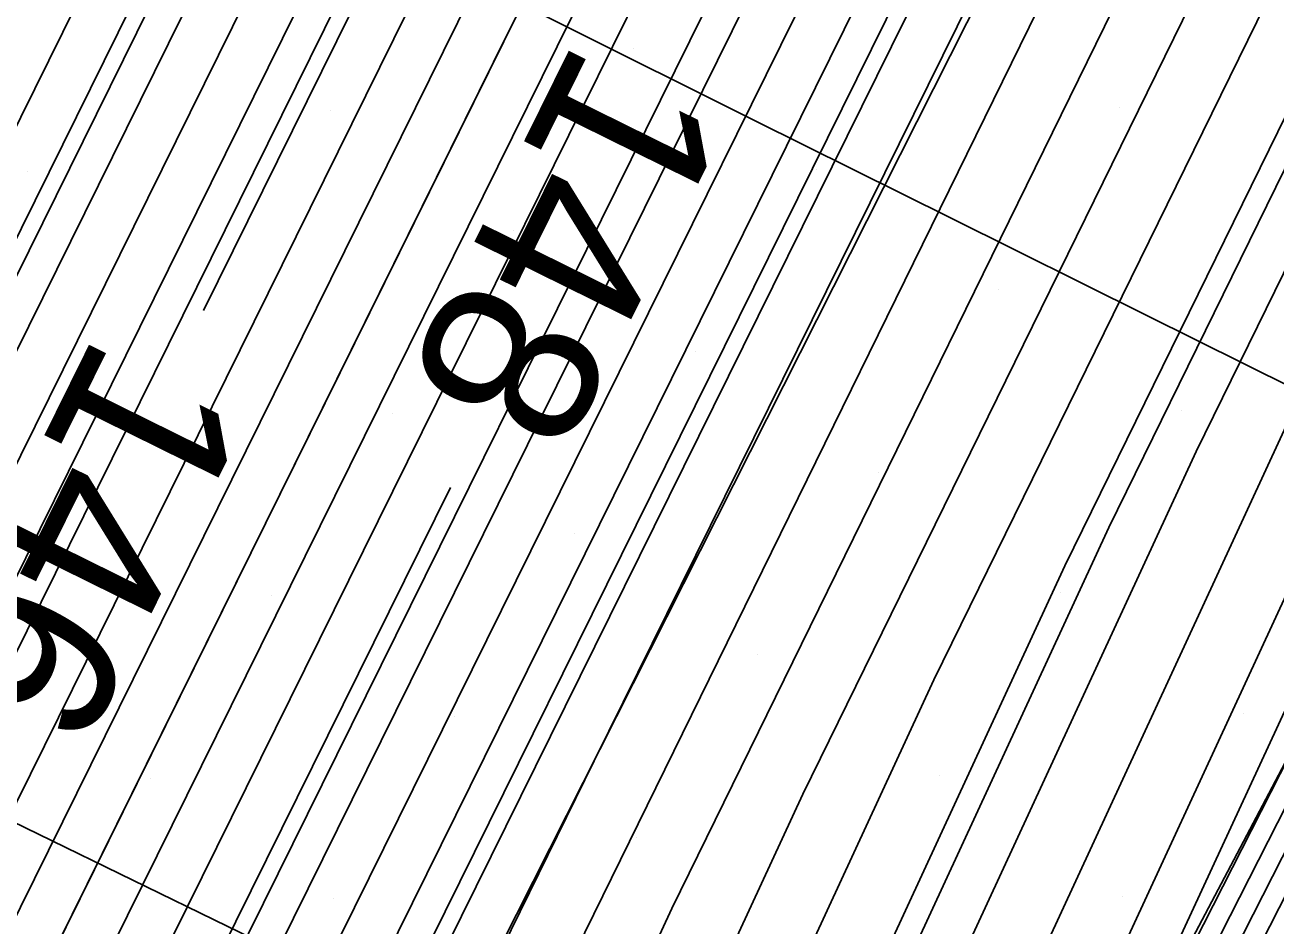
# Model space of a CAD drawing. Extents: x 2354170 to 2357230, y 866100 to 868290.
# Drawn here: x 2355800.25 to 2355814.54, y 867131.61 to 867141.91 of the extents above; entities that cross this region are included whole.
import ezdxf

# ---------------------------------------------------------------- set-up
doc = ezdxf.new("R2010")
doc.units = 0
for name, color, linetype in [('Default', 7, 'Continuous'), ('DTM Contours Major', 7, 'Continuous'), ('DTM Contours Minor', 7, 'Continuous'), ('Exist Structure Major Box Culvert or Tunnel Topo', 7, 'Continuous'), ('PH Exist DTM Breakline', 7, 'Continuous'), ('Scratch_Level_0', 7, 'Continuous'), ('Scratch_Level_4', 7, 'Continuous')]:
    doc.layers.add(name, color=color, linetype=linetype)

msp = doc.modelspace()

# ---------------------------------------------------------------- linework, layer by layer
at = {"layer": 'Default'}
for points in [[(2355796.209, 867132.794), (2355802.909, 867146.352), (2355809.254, 867160.809), (2355816.95, 867174.44), (2355820.14, 867180.895), (2355826.606, 867186.746), (2355830.961, 867191.222), (2355836.326, 867194.294), (2355843.356, 867196.638), (2355849.981, 867198.333), (2355851.867, 867198.128), (2355859.981, 867197.788), (2355862.761, 867197.233), (2355869.982, 867196.225), (2355875.121, 867194.873), (2355879.982, 867194.31), (2355888.803, 867191.191), (2355889.982, 867190.837), (2355892.882, 867190.013), (2355899.982, 867187.77), (2355903.529, 867186.465)], [(2355797.254, 867132.331), (2355804.758, 867147.516), (2355810.328, 867160.208), (2355817.084, 867172.174), (2355821.01, 867180.116), (2355828.965, 867187.316), (2355831.545, 867189.967), (2355834.723, 867191.787), (2355844.836, 867195.158), (2355849.981, 867196.475), (2355853.953, 867196.041), (2355859.981, 867195.789), (2355865.258, 867194.736), (2355869.982, 867194.077), (2355878.036, 867191.958), (2355879.982, 867191.733), (2355884.847, 867190.013), (2355888.559, 867188.59), (2355889.982, 867188.028), (2355893.172, 867186.822), (2355899.982, 867184.671), (2355908.43, 867181.565)], [(2355797.776, 867132.1), (2355805.682, 867148.099), (2355810.865, 867159.907), (2355817.151, 867171.041), (2355821.444, 867179.727), (2355830.145, 867187.601), (2355831.837, 867189.34), (2355833.922, 867190.533), (2355845.576, 867194.418), (2355849.981, 867195.546), (2355854.996, 867194.998), (2355859.981, 867194.789), (2355866.506, 867193.488), (2355869.982, 867193.003), (2355879.493, 867190.501), (2355879.982, 867190.444), (2355881.202, 867190.013), (2355887.549, 867187.58), (2355889.982, 867186.618), (2355895.438, 867184.557), (2355899.982, 867183.121), (2355908.437, 867180.013)], [(2355798.299, 867131.868), (2355806.607, 867148.681), (2355811.402, 867159.607), (2355817.218, 867169.908), (2355821.879, 867179.338), (2355831.325, 867187.886), (2355832.129, 867188.712), (2355833.12, 867189.28), (2355846.316, 867193.678), (2355849.981, 867194.617), (2355856.039, 867193.955), (2355859.981, 867193.79), (2355867.755, 867192.24), (2355869.982, 867191.929), (2355877.266, 867190.013), (2355879.982, 867189.084), (2355886.539, 867186.57), (2355889.982, 867185.209), (2355897.703, 867182.292), (2355899.982, 867181.572), (2355904.223, 867180.013)], [(2355802.285, 867138.646), (2355807.531, 867149.263), (2355811.939, 867159.306), (2355817.285, 867168.775), (2355822.314, 867178.948), (2355832.354, 867188.034), (2355832.38, 867188.048), (2355832.418, 867188.084), (2355832.801, 867188.187), (2355847.056, 867192.938), (2355849.981, 867193.687), (2355857.082, 867192.912), (2355859.981, 867192.791), (2355869.003, 867190.991), (2355869.982, 867190.855), (2355872.564, 867190.175)], [(2355799.344, 867131.405), (2355808.456, 867149.845), (2355812.476, 867159.006), (2355817.352, 867167.642), (2355822.749, 867178.559), (2355831.93, 867186.868), (2355832.227, 867187.032), (2355832.671, 867187.44), (2355837.146, 867188.649), (2355847.795, 867192.199), (2355849.981, 867192.758), (2355858.125, 867191.869), (2355859.981, 867191.791), (2355868.898, 867190.013), (2355869.982, 867189.742), (2355870.441, 867189.554), (2355879.982, 867186.289), (2355884.519, 867184.55), (2355889.982, 867182.39), (2355896.275, 867180.013), (2355899.982, 867178.394), (2355902.801, 867177.193)], [(2355799.866, 867131.173), (2355809.381, 867150.428), (2355813.014, 867158.705), (2355817.419, 867166.509), (2355823.183, 867178.17), (2355831.506, 867185.701), (2355832.073, 867186.015), (2355832.924, 867186.797), (2355841.49, 867189.11), (2355848.535, 867191.459), (2355849.981, 867191.829), (2355859.168, 867190.826), (2355859.981, 867190.792), (2355863.887, 867190.013), (2355869.982, 867188.491), (2355872.564, 867187.43), (2355879.982, 867184.892), (2355883.509, 867183.54), (2355889.982, 867180.981), (2355892.545, 867180.013), (2355899.982, 867176.765), (2355905.638, 867174.356)], [(2355799.312, 867127.421), (2355800.911, 867130.71), (2355811.23, 867151.592), (2355814.088, 867158.104), (2355817.554, 867164.243), (2355824.053, 867177.391), (2355830.657, 867183.367), (2355831.767, 867183.982), (2355833.431, 867185.51), (2355849.93, 867189.967), (2355849.981, 867189.97), (2355850.039, 867189.955), (2355859.981, 867188.674), (2355862.017, 867187.977), (2355869.982, 867185.989), (2355876.812, 867183.182), (2355879.982, 867182.098), (2355881.489, 867181.52), (2355885.302, 867180.013), (2355889.982, 867178.135), (2355893.779, 867176.216), (2355899.982, 867173.506), (2355908.188, 867170.013)], [(2355904.361, 867170.013), (2355899.982, 867171.877), (2355896.671, 867173.323), (2355889.982, 867176.704), (2355881.737, 867180.013), (2355880.479, 867180.51), (2355879.982, 867180.701), (2355878.936, 867181.058), (2355869.982, 867184.737), (2355863.685, 867186.31), (2355859.981, 867187.577), (2355851.298, 867188.696), (2355849.981, 867189.028), (2355848.804, 867188.951), (2355833.684, 867184.867), (2355831.613, 867182.965), (2355830.232, 867182.201), (2355824.488, 867177.002), (2355817.621, 867163.11), (2355814.625, 867157.803), (2355812.154, 867152.174), (2355801.433, 867130.479), (2355800.065, 867127.664)], [(2355806.137, 867130.508), (2355818.112, 867154.924), (2355818.886, 867156.579), (2355827.557, 867174.221), (2355828.97, 867174.978), (2355830.541, 867175.848), (2355835.457, 867180.364), (2355840.921, 867181.84), (2355849.981, 867182.431), (2355859.594, 867180.013), (2355859.981, 867179.886), (2355860.241, 867179.753), (2355869.982, 867175.476), (2355878.064, 867171.93), (2355879.982, 867171.064), (2355882.459, 867170.013), (2355887.515, 867167.546), (2355889.982, 867166.286), (2355893.985, 867164.016), (2355899.982, 867161.036), (2355900.713, 867160.743), (2355902.244, 867160.012)], [(2355802.376, 867115.951), (2355803.365, 867127.194), (2355804.369, 867128.084), (2355806.012, 867128.304), (2355807.635, 867131.814), (2355818.214, 867153.383), (2355820.227, 867157.689), (2355828.072, 867173.651), (2355830.663, 867175.04), (2355831.134, 867175.545), (2355831.63, 867175.972), (2355835.71, 867179.721), (2355839.795, 867180.824), (2355849.981, 867181.489), (2355855.849, 867180.013), (2355859.981, 867178.662), (2355860.534, 867178.379)], [(2355806.727, 867127.917), (2355809.133, 867133.12), (2355818.315, 867151.842), (2355821.568, 867158.798), (2355828.588, 867173.082), (2355830.907, 867174.325), (2355832.054, 867175.554), (2355833.261, 867176.595), (2355835.963, 867179.078), (2355838.669, 867179.808), (2355849.981, 867180.547), (2355852.104, 867180.013), (2355859.981, 867177.437), (2355865.259, 867174.735), (2355869.982, 867172.661), (2355876.02, 867170.013), (2355879.982, 867168.061), (2355885.39, 867165.421), (2355889.982, 867163.076), (2355891.937, 867161.968), (2355895.872, 867160.012), (2355898.547, 867158.578), (2355899.982, 867157.782), (2355904.24, 867155.754)], [(2355838.355, 867088.385), (2355834.973, 867090.012), (2355829.981, 867092.568), (2355824.198, 867095.795), (2355819.981, 867098.19), (2355817.626, 867100.012), (2355811.026, 867104.727), (2355810.534, 867104.888), (2355803.562, 867115.996), (2355803.619, 867116.543), (2355803.806, 867117.758), (2355804.602, 867126.852), (2355805.027, 867127.207), (2355807.442, 867127.53), (2355810.631, 867134.425), (2355818.417, 867150.301), (2355822.909, 867159.908), (2355829.104, 867172.512), (2355831.15, 867173.609), (2355832.974, 867175.563), (2355834.892, 867177.218), (2355836.216, 867178.435)], [(2355808.873, 867126.756), (2355813.626, 867137.037), (2355818.62, 867147.218), (2355825.591, 867162.127), (2355830.135, 867171.373), (2355831.636, 867172.178), (2355834.535, 867175.283), (2355834.707, 867175.445), (2355836.592, 867176.938), (2355846.147, 867177.648), (2355849.981, 867177.385), (2355854.408, 867175.586), (2355859.981, 867173.764), (2355867.308, 867170.013), (2355869.982, 867168.359), (2355873.463, 867166.531), (2355879.982, 867163.319), (2355882.204, 867162.235), (2355886.555, 867160.012), (2355889.982, 867158.208), (2355895.316, 867155.347), (2355899.982, 867152.76), (2355905.751, 867150.012)], [(2355809.588, 867126.368), (2355815.124, 867138.342), (2355818.721, 867145.677), (2355826.932, 867163.236), (2355830.651, 867170.804), (2355831.88, 867171.462), (2355834.252, 867174.004), (2355835.17, 867174.866), (2355836.719, 867176.093), (2355844.571, 867176.676), (2355849.981, 867176.305), (2355856.227, 867173.767), (2355859.981, 867172.539), (2355864.917, 867170.013), (2355869.982, 867166.88), (2355876.579, 867163.415), (2355879.982, 867161.739), (2355881.142, 867161.173), (2355883.414, 867160.012), (2355889.982, 867156.554), (2355894.24, 867154.27), (2355899.982, 867151.086), (2355902.236, 867150.012)], [(2355810.303, 867125.981), (2355816.622, 867139.648), (2355818.823, 867144.136), (2355828.273, 867164.345), (2355831.167, 867170.234), (2355832.123, 867170.747), (2355833.969, 867172.724), (2355835.633, 867174.286), (2355836.846, 867175.247), (2355842.995, 867175.704), (2355849.981, 867175.225), (2355858.046, 867171.948), (2355859.981, 867171.315), (2355862.525, 867170.013), (2355869.982, 867165.401), (2355879.694, 867160.3), (2355879.982, 867160.158), (2355880.08, 867160.111), (2355880.272, 867160.012), (2355889.982, 867154.899), (2355893.163, 867153.193), (2355898.899, 867150.012), (2355899.982, 867149.43), (2355906.426, 867146.456)], [(2355811.304, 867126.399), (2355818.895, 867141.319), (2355818.983, 867141.507), (2355819.074, 867141.683), (2355819.15, 867141.824), (2355819.328, 867142.168), (2355822.053, 867147.526), (2355830.955, 867166.564), (2355832.198, 867169.095), (2355832.609, 867169.316), (2355833.403, 867170.165), (2355836.559, 867173.128), (2355837.1, 867173.556), (2355839.844, 867173.76), (2355849.981, 867173.065), (2355857.493, 867170.013), (2355859.981, 867168.819), (2355863.612, 867166.382), (2355869.982, 867162.442)], [(2355811.747, 867126.767), (2355818.686, 867140.406), (2355818.983, 867141.037), (2355819.287, 867141.629), (2355819.543, 867142.103), (2355820.143, 867143.257), (2355829.299, 867161.264), (2355832.295, 867167.674), (2355832.714, 867168.526), (2355832.853, 867168.6), (2355833.12, 867168.886), (2355837.022, 867172.548), (2355837.227, 867172.711), (2355838.268, 867172.788), (2355849.981, 867171.985), (2355854.836, 867170.013), (2355859.981, 867167.545), (2355867.489, 867162.505)], [(2355811.443, 867112.916), (2355808.244, 867118.013), (2355808.626, 867121.657), (2355808.794, 867122.129), (2355811.03, 867124.799), (2355811.015, 867124.915), (2355811.267, 867125.477), (2355812.19, 867127.134), (2355818.478, 867139.492), (2355818.983, 867140.568), (2355819.501, 867141.575), (2355819.935, 867142.382), (2355820.958, 867144.346), (2355832.796, 867167.63), (2355832.954, 867167.946), (2355833.052, 867168.152), (2355833.274, 867168.093), (2355837.179, 867171.744), (2355837.427, 867171.888), (2355841.36, 867171.496), (2355849.981, 867170.905), (2355852.178, 867170.013), (2355859.981, 867166.271), (2355866.793, 867161.698)], [(2355839.144, 867089.175), (2355837.404, 867090.012), (2355829.981, 867093.813), (2355821.381, 867098.612), (2355819.981, 867099.407), (2355819.199, 867100.012), (2355811.241, 867105.697), (2355810.647, 867105.891), (2355804.147, 867116.248), (2355804.253, 867117.261), (2355804.599, 867119.508), (2355805.163, 867125.952), (2355806.289, 867126.893), (2355808.158, 867127.143), (2355812.128, 867135.731), (2355818.518, 867148.76), (2355824.25, 867161.017), (2355826.028, 867164.636)], [(2355818.752, 867076.277), (2355813.099, 867080.011), (2355811.202, 867081.233), (2355809.981, 867082.14), (2355805.775, 867085.805), (2355802.109, 867090.012), (2355799.981, 867092.519), (2355795.702, 867100.012), (2355794.598, 867104.33), (2355791.625, 867111.804), (2355792.111, 867121.15), (2355792.424, 867124.709), (2355793.287, 867125.474), (2355796.732, 867132.563), (2355803.833, 867146.934), (2355809.791, 867160.509), (2355810.307, 867161.423)], [(2355849.245, 867089.275), (2355847.708, 867090.012), (2355839.981, 867094.124), (2355832.477, 867097.516), (2355829.981, 867098.794), (2355827.799, 867100.012), (2355821.576, 867103.831), (2355819.606, 867104.578), (2355818.617, 867104.923), (2355812.101, 867109.579), (2355811.102, 867109.906), (2355806.489, 867117.257), (2355806.79, 867120.132), (2355807.23, 867122.996), (2355808.28, 867124.237), (2355810.657, 867125.643), (2355810.711, 867125.764), (2355810.861, 867126.032), (2355814.806, 867133.787), (2355818.12, 867140.954), (2355818.925, 867142.595), (2355826.875, 867159.598)], [(2355799.503, 867126.317), (2355801.572, 867128.151), (2355802.478, 867130.015), (2355814.003, 867153.339), (2355815.699, 867157.202)], [(2355800.147, 867126.463), (2355802.325, 867128.394), (2355803, 867129.784), (2355814.928, 867153.921), (2355816.236, 867156.901)], [(2355799.961, 867117.174), (2355800.791, 867126.609), (2355803.078, 867128.637), (2355803.523, 867129.552), (2355815.852, 867154.503), (2355816.773, 867156.601)], [(2355828.504, 867088.534), (2355825.811, 867090.012), (2355819.981, 867093.323), (2355811.333, 867100.012), (2355810.166, 867100.845), (2355810.079, 867100.874), (2355808.323, 867103.671), (2355802.231, 867112.217), (2355801.091, 867115.082), (2355801.168, 867116.563), (2355802.078, 867126.902), (2355804.523, 867129.07), (2355804.582, 867129.078), (2355804.639, 867129.203), (2355806.748, 867133.501), (2355817.701, 867155.668), (2355817.847, 867156)], [(2355846.825, 867077.639), (2355842.243, 867080.011), (2355840.73, 867080.76), (2355839.981, 867081.119), (2355834.408, 867084.439), (2355829.981, 867086.567), (2355827.745, 867087.775), (2355823.669, 867090.012), (2355819.981, 867092.107), (2355810.737, 867099.256), (2355809.981, 867099.832), (2355809.825, 867100.012), (2355802.004, 867110.984), (2355800.46, 867114.863), (2355800.565, 867116.868), (2355801.434, 867126.755), (2355803.831, 867128.881), (2355804.045, 867129.321), (2355814.385, 867150.246)], [(2355845.916, 867068.659), (2355843.397, 867070.011), (2355841.196, 867071.226), (2355839.981, 867071.855), (2355834.996, 867074.997), (2355829.981, 867078.023), (2355826.97, 867080.011), (2355822.433, 867082.463), (2355819.981, 867083.808), (2355816.207, 867086.238), (2355811.128, 867090.012), (2355809.981, 867090.886), (2355802.08, 867100.012), (2355800.412, 867102.351), (2355796.043, 867113.334), (2355796.338, 867119.009), (2355796.929, 867125.732), (2355798.559, 867127.177), (2355800.388, 867130.942), (2355805.762, 867141.816)], [(2355805.108, 867136.626), (2355801.955, 867130.247), (2355800.818, 867127.907), (2355798.86, 867126.171), (2355798.149, 867118.092), (2355797.936, 867113.989), (2355801.094, 867106.051), (2355805.399, 867100.012), (2355809.981, 867094.72), (2355816.16, 867090.012), (2355818.352, 867088.383), (2355819.981, 867087.334), (2355824.709, 867084.74), (2355829.981, 867081.892), (2355831.251, 867081.281), (2355833.382, 867080.011), (2355839.981, 867075.852), (2355843.83, 867073.86), (2355849.981, 867070.466), (2355850.815, 867070.011), (2355854.894, 867067.746)]]:
    msp.add_lwpolyline(points, dxfattribs=at)
at = {"layer": 'DTM Contours Major'}
for points in [[(2355802.376, 867115.951), (2355803.365, 867127.194), (2355804.369, 867128.084), (2355806.012, 867128.304), (2355807.635, 867131.814), (2355818.214, 867153.383), (2355820.227, 867157.689), (2355828.072, 867173.651), (2355830.663, 867175.04), (2355831.134, 867175.545), (2355831.63, 867175.972), (2355835.71, 867179.721), (2355839.795, 867180.824), (2355849.981, 867181.489), (2355855.849, 867180.013), (2355859.981, 867178.662), (2355860.534, 867178.379)], [(2355813.566, 867080.103), (2355811.44, 867081.471), (2355809.981, 867082.556), (2355805.997, 867086.027), (2355802.525, 867090.012), (2355799.981, 867093.008), (2355795.981, 867100.012), (2355794.95, 867104.048), (2355791.835, 867111.877), (2355792.312, 867121.048), (2355792.638, 867124.758), (2355793.538, 867125.555), (2355796.906, 867132.485), (2355804.141, 867147.128), (2355809.97, 867160.408), (2355813.828, 867167.241)]]:
    msp.add_lwpolyline(points, dxfattribs=at)
at = {"layer": 'DTM Contours Minor'}
for points in [[(2355798.647, 867131.714), (2355807.223, 867149.069), (2355811.76, 867159.406), (2355817.263, 867169.153), (2355822.169, 867179.078), (2355832.111, 867188.076), (2355832.324, 867188.294), (2355832.586, 867188.444), (2355842.607, 867191.784)], [(2355800.446, 867131.058), (2355810.305, 867151.01), (2355813.551, 867158.404), (2355817.487, 867165.376), (2355823.618, 867177.781), (2355831.081, 867184.534), (2355831.92, 867184.998), (2355833.178, 867186.154), (2355845.835, 867189.572), (2355849.275, 867190.719), (2355849.981, 867190.9), (2355858.104, 867190.013), (2355859.981, 867189.771), (2355860.349, 867189.645), (2355869.982, 867187.24), (2355874.688, 867185.306), (2355879.982, 867183.495), (2355882.499, 867182.53), (2355888.867, 867180.013), (2355889.982, 867179.565), (2355890.886, 867179.108), (2355899.982, 867175.135), (2355908.475, 867171.519)], [(2355808.396, 867127.014), (2355812.628, 867136.166), (2355818.552, 867148.246), (2355824.697, 867161.387), (2355829.792, 867171.753), (2355831.474, 867172.655), (2355834.2, 867175.575), (2355835.603, 867176.785), (2355836.507, 867177.502), (2355847.197, 867178.296), (2355849.981, 867178.105), (2355853.195, 867176.799), (2355859.981, 867174.58), (2355868.903, 867170.013), (2355869.982, 867169.345), (2355871.387, 867168.608), (2355879.982, 867164.373), (2355882.912, 867162.943), (2355888.65, 867160.012), (2355889.982, 867159.311), (2355896.034, 867156.065), (2355899.982, 867153.876), (2355908.094, 867150.012)], [(2355812.391, 867129.208), (2355817.621, 867140.518), (2355818.891, 867143.108), (2355829.167, 867165.085), (2355831.511, 867169.855), (2355832.285, 867170.27), (2355833.78, 867171.871), (2355835.942, 867173.9), (2355836.931, 867174.684), (2355841.945, 867175.056), (2355849.981, 867174.505), (2355859.259, 867170.735), (2355859.981, 867170.499), (2355860.931, 867170.013), (2355869.982, 867164.415), (2355878.364, 867160.012), (2355879.982, 867159.134), (2355881.989, 867158.005), (2355889.982, 867153.796), (2355892.445, 867152.475), (2355896.886, 867150.012), (2355899.982, 867148.349), (2355905.686, 867145.716)], [(2355812.19, 867127.134), (2355818.478, 867139.492), (2355818.983, 867140.568), (2355819.501, 867141.575), (2355819.935, 867142.382), (2355820.958, 867144.346), (2355832.796, 867167.63), (2355832.954, 867167.946), (2355833.052, 867168.152), (2355833.274, 867168.093), (2355837.179, 867171.744), (2355837.427, 867171.888), (2355841.36, 867171.496), (2355849.981, 867170.905), (2355852.178, 867170.013), (2355859.981, 867166.271), (2355869.303, 867160.012)], [(2355799.46, 867110.761), (2355798.146, 867114.062), (2355798.35, 867117.99), (2355799.074, 867126.219), (2355801.07, 867127.989), (2355802.13, 867130.17), (2355813.387, 867152.951), (2355815.341, 867157.402)], [(2355806.084, 867104.742), (2355801.928, 867110.572), (2355800.25, 867114.791), (2355800.363, 867116.97), (2355801.22, 867126.707), (2355803.58, 867128.8), (2355803.871, 867129.398), (2355816.469, 867154.892), (2355817.131, 867156.4)]]:
    msp.add_lwpolyline(points, dxfattribs=at)
at = {"layer": 'Exist Structure Major Box Culvert or Tunnel Topo'}
msp.add_lwpolyline([(2355814.468, 867125.927), (2355809.045, 867128.494), (2355803.634, 867131.086), (2355798.24, 867133.714)], dxfattribs=at)
at = {"layer": 'PH Exist DTM Breakline'}
for points in [[(2355818.243, 867121.169), (2355814.419, 867120.04), (2355812.215, 867119.724), (2355808.295, 867121.836), (2355806.527, 867123.763), (2355804.262, 867127.398), (2355804.529, 867129.106), (2355827.395, 867174.399), (2355830.494, 867175.539), (2355834.6, 867175.579), (2355837.305, 867172.194), (2355838.719, 867168.641), (2355837.775, 867164.799)], [(2355835.82, 867166.864), (2355832.976, 867168.237), (2355810.604, 867125.819), (2355810.87, 867124.938), (2355811.962, 867123.99), (2355813.097, 867123.118), (2355814.574, 867122.383), (2355815.66, 867122.601), (2355816.073, 867123.098), (2355814.576, 867123.71)]]:
    msp.add_lwpolyline(points, dxfattribs=at)
at = {"layer": 'Scratch_Level_0'}
for p, q in [((2355807.202, 867141.643), (2355807.202, 867141.643)), ((2355812.752, 867140.969), (2355812.752, 867140.969)), ((2355803.738, 867140.938), (2355803.738, 867140.938)), ((2355809.287, 867140.264), (2355809.287, 867140.264)), ((2355800.273, 867140.232), (2355800.273, 867140.232)), ((2355805.823, 867139.558), (2355805.823, 867139.558)), ((2355802.358, 867138.853), (2355802.358, 867138.853)), ((2355811.372, 867138.884), (2355811.372, 867138.884)), ((2355807.908, 867138.179), (2355807.908, 867138.179)), ((2355804.443, 867137.473), (2355804.443, 867137.473)), ((2355813.457, 867137.505), (2355813.457, 867137.505)), ((2355800.979, 867136.768), (2355800.979, 867136.768)), ((2355809.993, 867136.799), (2355809.993, 867136.799)), ((2355806.528, 867136.094), (2355806.528, 867136.094)), ((2355812.078, 867135.42), (2355812.078, 867135.42)), ((2355803.064, 867135.388), (2355803.064, 867135.388)), ((2355808.613, 867134.714), (2355808.613, 867134.714)), ((2355805.149, 867134.009), (2355805.149, 867134.009)), ((2355814.163, 867134.041), (2355814.163, 867134.041)), ((2355801.684, 867133.303), (2355801.684, 867133.303)), ((2355810.698, 867133.335), (2355810.698, 867133.335)), ((2355807.234, 867132.629), (2355807.234, 867132.629)), ((2355803.769, 867131.924), (2355803.769, 867131.924)), ((2355812.783, 867131.956), (2355812.783, 867131.956))]:
    msp.add_line(p, q, dxfattribs=at)
at = {"layer": 'Scratch_Level_4'}
msp.add_lwpolyline([(2355799.644, 867145.287), (2355801.879, 867144.168), (2355804.115, 867143.05), (2355806.351, 867141.933), (2355808.588, 867140.817), (2355810.826, 867139.702), (2355813.064, 867138.589), (2355815.304, 867137.479), (2355817.544, 867136.37), (2355819.092, 867135.605)], dxfattribs=at)

# ---------------------------------------------------------------- texts
at = {"layer": 'Default'}
for s, p in [('148', (2355806.548, 867141.799)), ('146', (2355801.067, 867138.439))]:
    msp.add_text(s, height=2, rotation=243.7034, dxfattribs=at).set_placement(p)

doc.saveas('drawing.dxf')
